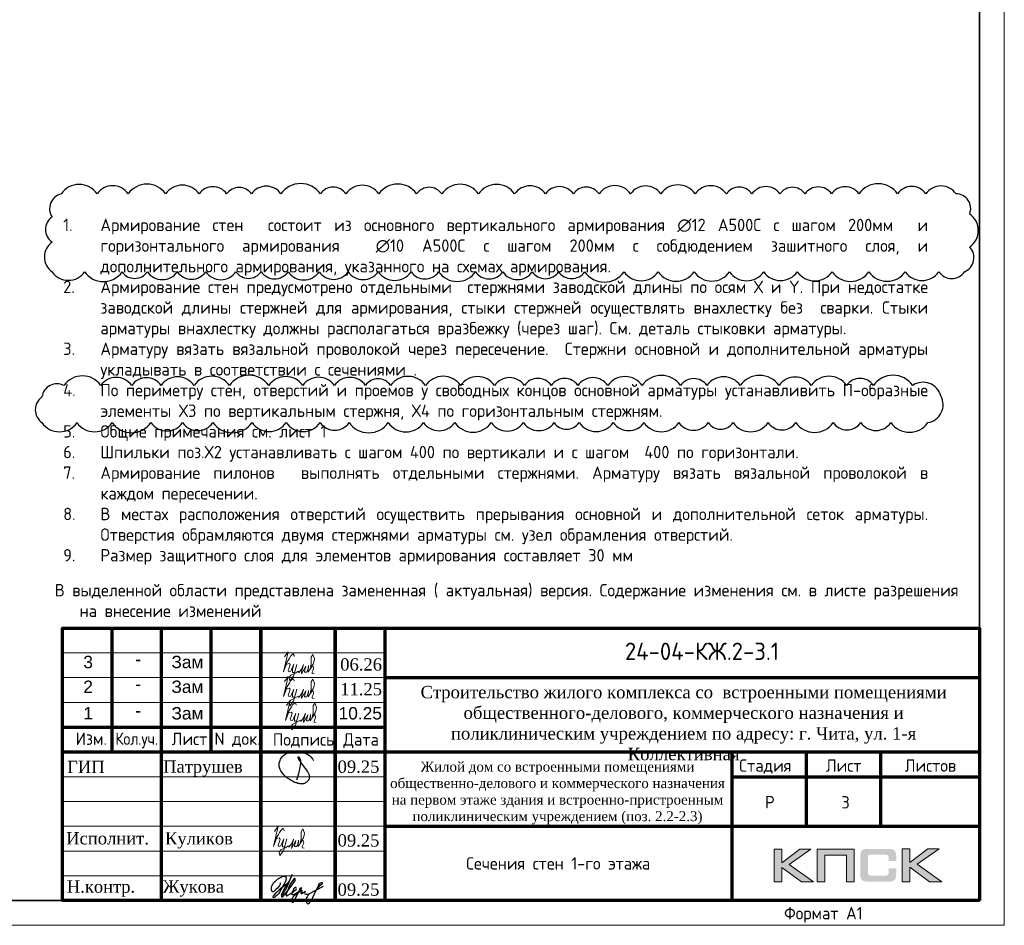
# Model space of a CAD drawing. Header units: millimetres. Extents: x 247266 to 730847, y -636031 to 10052.
# Tile 300 of 330: x 591111 to 610975, y -140219 to -121938. Entities that reach past the tile are written whole.
import ezdxf
from ezdxf.enums import TextEntityAlignment as Align

# ---------------------------------------------------------------- set-up
doc = ezdxf.new("R2010")
doc.units = ezdxf.units.MM
for name, color, linetype in [('PDF7_Text', 7, 'Continuous'), ('PDF8_Text', 7, 'Continuous'), ('Исправления', 1, 'Continuous'), ('РАЗМЕРЫ', 7, 'Continuous'), ('Рамка печать', 7, 'Continuous'), ('ТОЛСТЫЕ_ОСНОВНЫЕ', 7, 'Continuous')]:
    doc.layers.add(name, color=color, linetype=linetype)
for name, color, linetype, lineweight in [('Выноски', 7, 'Continuous', 20), ('размер', 7, 'Continuous', 25), ('Рамка', 7, 'Continuous', 70), ('Текст', 7, 'Continuous', 25), ('ТОНКИЕ', 7, 'Continuous', 9)]:
    doc.layers.add(name, color=color, linetype=linetype, lineweight=lineweight)
doc.styles.add('GOST-2.304_Type-B', font='GOST_Common.ttf')
doc.styles.add('PDF Times New Roman', font='times.ttf')
doc.styles.get("Standard").update_dxf_attribs({"font": 'arial.ttf'})
doc.styles.add('style1', font='GOST_Common.ttf', dxfattribs={"height": 500})
doc.styles.add('ГОСТ', font='GOST_Common.ttf')

# ---------------------------------------------------------------- blocks, each defined once
blk = doc.blocks.new('*U3682')
at = {"layer": 'ТОЛСТЫЕ_ОСНОВНЫЕ', "lineweight": 35}
blk.add_lwpolyline([(20, 5), (836, 5), (836, 589), (20, 589)], close=True, dxfattribs=at)
at = {"layer": 'ТОНКИЕ'}
blk.add_lwpolyline([(0, 0), (841, 0), (841, 594), (0, 594)], close=True, dxfattribs=at)
at = {"layer": 'Текст', "style": 'style1'}
blk.add_text('Формат А1', height=2.5, dxfattribs=at).set_placement((796.57, 1.2))
blk = doc.blocks.new('11')
at = {"layer": 'Выноски'}
for p, q in [((47962, 66737), (47989, 66781)), ((47989, 66781), (48016, 66806)), ((48016, 66806), (48038, 66823)), ((48038, 66823), (48060, 66786)), ((48060, 66786), (48058, 66769)), ((47885, 66608), (47944, 66700)), ((47944, 66700), (47962, 66737))]:
    blk.add_line(p, q, dxfattribs=at)
blk.add_lwpolyline([(47863, 66761), (47937, 66865), (47843, 66458), (47885, 66564), (47905, 66616), (47954, 66628), (47979, 66606), (47957, 66539), (47937, 66487), (47947, 66458), (47991, 66470), (48051, 66611), (48041, 66569), (48023, 66505), (48023, 66448), (48065, 66448), (48090, 66529), (48110, 66608), (48043, 66369), (47972, 66275), (47954, 66344), (47991, 66389), (48078, 66431), (48142, 66470), (48154, 66441), (48204, 66512), (48246, 66606), (48209, 66455), (48204, 66418), (48295, 66574), (48265, 66463), (48265, 66455), (48312, 66453), (48342, 66529), (48347, 66584), (48337, 66465), (48349, 66453), (48401, 66569), (48443, 66616), (48461, 66678), (48466, 66727), (48436, 66811), (48399, 66754), (48399, 66618), (48389, 66549), (48374, 66507), (48416, 66564), (48441, 66576), (48451, 66524), (48433, 66482), (48419, 66453), (48424, 66428), (48458, 66421)], dxfattribs=at)
blk = doc.blocks.new('яяя')
at = {"lineweight": 30}
for points in [[(345424, 110432), (345425, 110410), (345424, 110397), (345417, 110379), (345406, 110350), (345390, 110319), (345357, 110275), (345310, 110221), (345265, 110176), (345198, 110110), (345161, 110077), (345133, 110066), (345116, 110066), (345102, 110075), (345090, 110091), (345082, 110115), (345074, 110146), (345066, 110182), (345064, 110206), (345067, 110234), (345077, 110278), (345095, 110320), (345114, 110361), (345134, 110395), (345159, 110428), (345195, 110469), (345228, 110506), (345284, 110560), (345331, 110595), (345379, 110625), (345435, 110648), (345486, 110670), (345532, 110686), (345573, 110696), (345605, 110698), (345621, 110695), (345635, 110687), (345648, 110671), (345656, 110649), (345659, 110625), (345659, 110583), (345656, 110553), (345647, 110523), (345635, 110489), (345387, 110033), (345349, 109985), (345311, 109948), (345247, 109889), (345209, 109858), (345192, 109844), (345180, 109837), (345157, 109833), (345150, 109835), (345140, 109842), (345135, 109856), (345138, 109881), (345148, 109892), (345183, 109930), (345267, 110024), (345343, 110105), (345455, 110213), (345617, 110343), (345775, 110456), (345811, 110526), (345838, 110607), (345890, 110740), (345902, 110771), (345698, 110295), (345672, 110226), (345626, 110132), (345572, 110032), (345518, 109953), (345481, 109918), (345497, 110001), (345567, 110147), (345655, 110301), (345760, 110442)], [(345481, 109918), (345476, 109896), (345475, 109874), (345485, 109861), (345506, 109866), (345539, 109891), (345632, 109983), (345968, 110450), (346022, 110527), (346029, 110560), (346027, 110579), (346026, 110590), (346010, 110605), (345993, 110609), (345975, 110601), (345962, 110584), (345954, 110562), (345857, 110421), (345783, 110292), (345741, 110183), (345701, 110079), (345665, 109985), (345660, 109952), (345666, 109929), (345669, 109915), (345682, 109910), (345702, 109914), (345735, 109941), (345846, 110007), (346065, 110160), (346075, 110193), (346070, 110217), (346066, 110236), (346052, 110241), (346030, 110241), (346007, 110228), (345978, 110203), (345960, 110164), (345892, 110010), (345895, 109986), (345904, 109966), (345925, 109964), (345969, 109968), (346045, 110000), (346218, 110114), (346261, 110154), (346280, 110184), (346282, 110210), (346278, 110225), (346263, 110229), (346241, 110222), (346220, 110198), (346162, 110049), (345989, 109904), (345932, 109849), (345906, 109805), (345891, 109739), (345890, 109690), (345899, 109652), (345924, 109647), (345956, 109655), (345980, 109674), (346058, 109838), (346158, 110046), (346261, 110098), (346314, 110120), (346292, 110079), (346269, 110036), (346261, 110008), (346267, 109998), (346293, 109998), (346363, 110039), (346445, 110095), (346421, 110068), (346414, 110040), (346407, 110011), (346416, 109990), (346466, 109972), (346509, 109977), (346574, 109984), (347172, 110293)], [(346586, 109971), (346543, 109917), (346509, 109873), (346489, 109825), (346475, 109767), (346472, 109710), (346478, 109675), (346485, 109641), (346501, 109621), (346517, 109602), (346542, 109589), (346568, 109592), (346605, 109620), (346680, 109731), (346736, 109842), (346865, 110115), (346962, 110290), (346969, 110318), (346979, 110360), (347013, 110403), (347056, 110434), (347091, 110450), (347109, 110450), (347121, 110434), (347115, 110405), (347072, 110355), (347012, 110307), (346924, 110222)]]:
    blk.add_lwpolyline(points, dxfattribs=at)
blk = doc.blocks.new('Патрушев')
at = {"color": 5, "lineweight": 25}
blk.add_lwpolyline([(58.5, -35.09), (59.7, -31.98), (60.22, -29.81), (60.47, -28.76), (60.76, -27.56), (61.06, -26.32), (61.37, -24.67), (61.64, -22.98), (61.77, -21.63), (61.83, -20.46), (61.74, -19.5), (61.5, -18.56), (61.27, -17.93), (60.96, -17.34), (60.63, -16.86), (60.45, -16.66), (60.39, -16.62), (60.25, -16.53), (60.03, -16.42), (59.74, -16.36), (59.56, -16.39), (59.41, -16.5), (59.32, -16.73), (59.32, -16.96), (59.41, -17.15), (61.8, -21.04), (63.12, -22.91), (63.7, -23.61), (64.53, -24.59), (65.48, -25.87), (66.43, -27.07), (66.87, -27.73), (67.42, -28.44), (67.68, -28.93), (68, -29.52), (68.38, -30.41), (68.65, -31), (68.82, -31.71), (68.89, -32.2), (68.93, -32.68), (68.9, -33.35), (68.81, -33.79), (68.57, -34.59), (68.27, -35.18), (67.92, -35.7), (67.56, -36.23), (66.92, -36.75), (66.44, -37.14), (65.93, -37.49), (65.34, -37.85), (64.79, -38.12), (64.12, -38.33), (63.56, -38.4), (62.54, -38.51), (61.58, -38.47), (60.89, -38.38), (60.1, -38.27), (59.25, -38.05), (58.41, -37.75), (57.66, -37.55), (56.61, -37.27), (55.88, -36.92), (54.92, -36.35), (53.85, -35.72), (53.05, -35.25), (52.17, -34.73), (51.27, -34.08), (50.13, -33.27), (49.09, -32.31), (47.96, -31.09), (47.07, -29.92), (46.05, -28.68), (45.23, -27.65), (44.74, -26.54), (44.28, -25.09), (44.05, -24.29), (43.98, -23.29), (43.94, -22.47), (43.99, -21.49), (44.18, -20.57), (44.46, -19.97), (44.74, -19.1), (45.02, -18.24), (45.49, -17.42), (45.85, -16.92), (46.39, -16.14), (46.99, -15.53), (47.83, -14.81), (48.65, -14.29), (49.43, -13.79), (50.53, -13.27), (51.57, -12.89), (52.65, -12.48), (54.17, -12.1), (55.44, -11.87), (56.95, -11.79), (58.35, -11.79), (59.63, -11.91), (61, -12.05), (62.71, -12.35), (64.46, -12.88), (66.16, -13.58), (67.55, -14.27), (68.88, -15.13), (70.02, -16.25), (71.14, -17.49), (71.67, -18.26), (72.28, -19.27)], dxfattribs=at)
blk = doc.blocks.new('штамп кж1.1')
at = {"layer": 'Рамка печать', "lineweight": 20}
h = blk.add_hatch(color=0, dxfattribs=at)
h.paths.add_polyline_path([(419458, -85094), (419234, -85094), (418867, -85370), (418867, -85094), (418712, -85094), (418712, -85757), (418867, -85757), (418867, -85466), (419264, -85757), (419512, -85757), (419019, -85406)])
h.paths.add_polyline_path([(419737, -85219), (420175, -85219), (420175, -85757), (420329, -85757), (420329, -85094), (420165, -85094), (419583, -85094), (419583, -85251), (419583, -85757), (419737, -85757)])
h.paths.add_polyline_path([(421451, -85091), (421295, -85091), (421295, -85754), (421451, -85754), (421451, -85462), (421847, -85754), (422095, -85754), (421602, -85403), (422041, -85091), (421818, -85091), (421451, -85367)])
blk.add_hatch(color=204, dxfattribs=at).paths.add_polyline_path([(421166, -85165), (421164, -85157), (421161, -85151), (421158, -85145), (421154, -85139), (421151, -85134), (421147, -85129), (421143, -85124), (421139, -85120), (421133, -85117), (421128, -85113), (421122, -85109), (421115, -85107), (421108, -85104), (421100, -85101), (421093, -85099), (421075, -85096), (421056, -85093), (421035, -85092), (421012, -85091), (420617, -85091), (420594, -85092), (420573, -85093), (420553, -85096), (420536, -85099), (420528, -85102), (420521, -85104), (420514, -85107), (420508, -85110), (420502, -85113), (420496, -85117), (420491, -85120), (420486, -85124), (420482, -85129), (420478, -85134), (420474, -85139), (420471, -85145), (420468, -85151), (420466, -85158), (420463, -85165), (420461, -85172), (420457, -85188), (420455, -85206), (420453, -85226), (420453, -85248), (420453, -85596), (420453, -85618), (420455, -85638), (420457, -85656), (420461, -85673), (420463, -85680), (420466, -85687), (420468, -85694), (420471, -85700), (420474, -85705), (420478, -85711), (420482, -85716), (420486, -85720), (420491, -85725), (420496, -85728), (420502, -85731), (420508, -85735), (420514, -85738), (420521, -85740), (420528, -85743), (420536, -85745), (420553, -85749), (420573, -85751), (420594, -85753), (420617, -85754), (421012, -85754), (421035, -85753), (421056, -85752), (421075, -85749), (421092, -85746), (421100, -85743), (421108, -85741), (421115, -85738), (421122, -85735), (421128, -85732), (421133, -85728), (421139, -85725), (421143, -85720), (421147, -85716), (421151, -85711), (421154, -85706), (421158, -85700), (421161, -85694), (421164, -85688), (421166, -85680), (421169, -85673), (421172, -85656), (421175, -85639), (421176, -85618), (421177, -85596), (421177, -85487), (421022, -85487), (421022, -85576), (421022, -85582), (421021, -85588), (421020, -85594), (421019, -85599), (421017, -85604), (421015, -85608), (421012, -85612), (421008, -85616), (421005, -85619), (421001, -85622), (420996, -85624), (420991, -85626), (420987, -85627), (420981, -85628), (420974, -85628), (420968, -85629), (420649, -85629), (420644, -85628), (420639, -85628), (420635, -85626), (420631, -85624), (420627, -85621), (420624, -85618), (420620, -85615), (420617, -85611), (420615, -85607), (420613, -85603), (420611, -85598), (420609, -85593), (420607, -85584), (420607, -85574), (420607, -85256), (420607, -85250), (420607, -85245), (420609, -85240), (420610, -85235), (420611, -85231), (420613, -85228), (420616, -85225), (420619, -85221), (420622, -85218), (420626, -85216), (420630, -85214), (420634, -85212), (420639, -85211), (420643, -85210), (420649, -85210), (420654, -85210), (420968, -85210), (420974, -85210), (420981, -85210), (420986, -85212), (420991, -85213), (420996, -85215), (421000, -85217), (421004, -85220), (421008, -85223), (421011, -85227), (421014, -85231), (421017, -85235), (421019, -85240), (421020, -85245), (421021, -85250), (421022, -85257), (421022, -85263), (421022, -85336), (421177, -85336), (421177, -85248), (421176, -85226), (421175, -85206), (421172, -85188), (421168, -85172)])
at = {"layer": 'Рамка', "color": 7}
for p, q in [((405358, -83134), (405358, -80634)), ((407358, -83134), (407358, -80634)), ((410858, -81634), (422858, -81634)), ((404358, -82634), (410858, -82634)), ((404358, -83134), (422858, -83134)), ((419358, -83134), (419358, -84634)), ((420858, -83134), (420858, -84634)), ((417858, -83634), (422858, -83634)), ((417858, -83634), (422858, -83634)), ((410858, -84634), (422858, -84634))]:
    blk.add_line(p, q, dxfattribs=at)
at = {"layer": 'Рамка'}
for p, q in [((406358, -86134), (406358, -80634)), ((408358, -86134), (408358, -80634)), ((408358, -80634), (408358, -86134)), ((409858, -80634), (409858, -86134)), ((409858, -86134), (409858, -80634)), ((410858, -80634), (410858, -86134)), ((417858, -83134), (417858, -86134))]:
    blk.add_line(p, q, dxfattribs=at)
at = {"layer": 'Рамка', "color": 7, "lineweight": 15}
for p, q in [((404358, -81134), (410858, -81134)), ((404358, -81634), (410858, -81634)), ((404358, -82134), (410858, -82134)), ((404358, -83634), (410858, -83634)), ((404358, -84134), (410858, -84134)), ((404358, -84634), (410858, -84634)), ((404358, -85134), (410858, -85134)), ((404358, -85634), (410858, -85634))]:
    blk.add_line(p, q, dxfattribs=at)
at = {"layer": 'Рамка'}
blk.add_lwpolyline([(422858, -86134), (404358, -86134), (404358, -80634), (422858, -80634)], close=True, dxfattribs=at)
at = {"layer": 'Рамка печать', "color": 0, "lineweight": 20}
for points in [[(418712, -85757), (418712, -85094), (418867, -85094), (418867, -85370), (419234, -85094), (419458, -85094), (419019, -85406), (419512, -85757), (419264, -85757), (418867, -85466), (418867, -85757), (418712, -85757)], [(419737, -85757), (419737, -85219), (420175, -85219), (420175, -85757), (420329, -85757), (420329, -85094), (420165, -85094), (419583, -85094), (419583, -85251), (419583, -85757), (419737, -85757)], [(421295, -85754), (421295, -85091), (421451, -85091), (421451, -85367), (421818, -85091), (422041, -85091), (421602, -85403), (422095, -85754), (421847, -85754), (421451, -85462), (421451, -85754), (421295, -85754)]]:
    blk.add_lwpolyline(points, close=True, dxfattribs=at)
at = {"color": 5, "xscale": 24.5, "yscale": 24.5, "zscale": 24.5}
blk.add_blockref('Патрушев', (407651, -82836), dxfattribs=at)
at = {"color": 2, "lineweight": 60, "xscale": 0.5, "yscale": 0.5, "zscale": 0.5}
blk.add_blockref('яяя', (236038, -140993), dxfattribs=at)
at = {"layer": 'Выноски', "color": 0}
blk.add_blockref('11', (360773, -151499), dxfattribs=at)
at = {"layer": 'PDF7_Text', "char_height": 248, "attachment_point": 7, "style": 'PDF Times New Roman'}
for s, insert in [('Патрушев', (406387, -83634)), ('09.25', (409908, -83561)), ('09.25', (409908, -85050)), ('Жукова', (406381, -86056)), ('09.25', (409908, -86042))]:
    blk.add_mtext(s, dxfattribs=dict(at, insert=insert))
at = {"layer": 'PDF7_Text', "insert": (406426, -85084), "char_height": 247.95, "attachment_point": 7, "style": 'PDF Times New Roman'}
blk.add_mtext_dynamic_manual_height_columns('{\\C256;Куликов}', width=2000, gutter_width=1250, heights=[0], dxfattribs=at)
at = {"layer": 'PDF8_Text', "char_height": 248, "attachment_point": 7, "style": 'PDF Times New Roman'}
for s, insert in [('ГИП', (404451, -83561)), ('Исполнит.', (404432, -85007)), ('Н.контр.', (404445, -86056))]:
    blk.add_mtext(s, dxfattribs=dict(at, insert=insert))
at = {"layer": 'Текст', "color": 7, "style": 'ГОСТ'}
blk.add_text('24-04-КЖ.2-3.1', height=350, dxfattribs=at).set_placement((417259, -81103), align=Align.MIDDLE_CENTER)
for s, p in [('Изм.', (404622, -82993)), ('Лист', (406561, -82996)), ('N док.', (407423, -82993)), ('Подпись', (408601, -83008)), ('Дата', (410023, -83008)), ('Стадия', (418009, -83534)), ('Лист', (419758, -83534)), ('Листов', (421350, -83534)), ('Р', (418530, -84272))]:
    blk.add_text(s, height=250, dxfattribs=at).set_placement(p)
at = {"layer": 'Текст', "color": 7, "style": 'ГОСТ', "width": 0.9}
blk.add_text('Кол.уч.', height=250, dxfattribs=at).set_placement((405423, -82992))
at = {"layer": 'Текст', "color": 7, "attachment_point": 1, "style": 'ГОСТ'}
for s, width, heights, insert, char_height in [('\\pxqc;{\\fTimes New Roman|b0|i0|c204|p18;\\C256;Строительство жилого комплекса со  встроенными помещениями общественного-делового, коммерческого назначения и поликлиническим учреждением по адресу: г. Чита, ул. 1-я Коллективная}', 11543.07, [0], (411117, -81801), 250), ('\\pxqc;{\\fTimes New Roman|b0|i0|c204|p18;\\C256;Жилой дом со встроенными помещениями общественно-делового и коммерческого назначения на первом этаже здания и встроенно-пристроенным поликлиническим учреждением (поз. 2.2-2.3)\\P}', 7000, [1500], (410844, -83331), 200)]:
    blk.add_mtext_dynamic_manual_height_columns(s, width=width, gutter_width=12.5, heights=heights, dxfattribs=dict(at, insert=insert, char_height=char_height))

msp = doc.modelspace()

# ---------------------------------------------------------------- linework, layer by layer
at = {"layer": 'Исправления'}
for points in [[(591764.67, -127027.87, 0.52056705), (592421.17, -127027.87, 0.52056705), (593177.73, -127027.87, 0.52056705), (593686.95, -127027.87, 0.52056705), (594291.51, -127027.87, 0.52056705), (594864.73, -127027.87, 0.52056705), (595473.82, -127027.87, 0.52056705), (595981.97, -127027.87, 0.52056705), (596526.16, -127027.87, 0.52056705), (597152.99, -127027.87, 0.52056705), (597738.2, -127027.87, 0.52056705), (598343.8, -127027.87, 0.52056705), (599008.65, -127027.87, 0.52056705), (599563.25, -127027.87, 0.52056705), (600309.81, -127027.87, 0.52056705), (600855.67, -127027.87, 0.52056705), (601451.56, -127027.87, 0.52056705), (601983.17, -127027.87, 0.52056705), (602511.47, -127027.87, 0.52056705), (603304.05, -127027.87, 0.52056705), (603993.12, -127027.87, 0.52056705), (604717.62, -127027.87, 0.52056705), (605432.65, -127027.87, 0.52056705), (606121.08, -127027.87, 0.52056705), (606798.2, -127027.87, 0.52056705), (607501.16, -127027.87, 0.52056705), (608245.03, -127027.87, 0.52056705), (608978.22, -127027.87, 0.52056705), (609655.02, -127027.87, 0.52056705), (610173.21, -127027.87, 0.52056705), (610277.51, -126525.44, 0.52056705), (610277.51, -125860.53, 0.52056705), (610001.74, -125453.17, 0.52056705), (609394.01, -125453.17, 0.52056705), (608820.85, -125453.17, 0.52056705), (608042.59, -125453.17, 0.52056705), (607490.85, -125453.17, 0.52056705), (606954.88, -125453.17, 0.52056705), (606448.53, -125453.17, 0.52056705), (605883.94, -125453.17, 0.52056705), (605367.89, -125453.17, 0.52056705), (604737.98, -125453.17, 0.52056705), (604044.54, -125453.17, 0.52056705), (603436.4, -125453.17, 0.52056705), (602799.95, -125453.17, 0.52056705), (602280.66, -125453.17, 0.52056705), (601718.14, -125453.17, 0.52056705), (601095.6, -125453.17, 0.52056705), (600367.53, -125453.17, 0.52056705), (599626.9, -125453.17, 0.52056705), (599118.78, -125453.17, 0.52056705), (598356.63, -125453.17, 0.52056705), (597692.39, -125453.17, 0.52056705), (597177.86, -125453.17, 0.52056705), (596381.13, -125453.17, 0.52056705), (595788.47, -125453.17, 0.52056705), (595286.12, -125453.17, 0.52056705), (594730.58, -125453.17, 0.52056705), (594055.96, -125453.17, 0.52056705), (593300.77, -125453.17, 0.52056705), (592671.75, -125453.17, 0.52056705), (591947.67, -125453.17, 0.52056705), (591764.67, -125919.95, 0.52056705), (591764.67, -126428.2, 0.52056705)], [(591560.94, -130072.46, 0.52056705), (592267.43, -130072.46, 0.52056705), (592975.71, -130072.46, 0.52056705), (593759.39, -130072.46, 0.52056705), (594397.74, -130072.46, 0.52056705), (595009.56, -130072.46, 0.52056705), (595798.19, -130072.46, 0.52056705), (596485.93, -130072.46, 0.52056705), (597174.29, -130072.46, 0.52056705), (597757.18, -130072.46, 0.52056705), (598546.5, -130072.46, 0.52056705), (599258.95, -130072.46, 0.52056705), (599887.17, -130072.46, 0.52056705), (600625.48, -130072.46, 0.52056705), (601272.59, -130072.46, 0.52056705), (601892.52, -130072.46, 0.52056705), (602396.89, -130072.46, 0.52056705), (603087.38, -130072.46, 0.52056705), (603706.93, -130072.46, 0.52056705), (604409.91, -130072.46, 0.52056705), (605002.14, -130072.46, 0.52056705), (605503.74, -130072.46, 0.52056705), (606208.61, -130072.46, 0.52056705), (606771.34, -130072.46, 0.52056705), (607522.2, -130072.46, 0.52056705), (608079.35, -130072.46, 0.52056705), (608687.98, -130072.46, 0.52056705), (609434.23, -130072.46, 0.52056705), (609693.26, -129533.82, 0.52056705), (609127.08, -129320.79, 0.52056705), (608335.56, -129320.79, 0.52056705), (607794.69, -129320.79, 0.52056705), (607081.98, -129320.79, 0.52056705), (606430.72, -129320.79, 0.52056705), (605648.4, -129320.79, 0.52056705), (604975.96, -129320.79, 0.52056705), (604444.26, -129320.79, 0.52056705), (603667.89, -129320.79, 0.52056705), (602976.96, -129320.79, 0.52056705), (602373, -129320.79, 0.52056705), (601835.53, -129320.79, 0.52056705), (601294.9, -129320.79, 0.52056705), (600689.41, -129320.79, 0.52056705), (600007.61, -129320.79, 0.52056705), (599298.77, -129320.79, 0.52056705), (598594.93, -129320.79, 0.52056705), (598087, -129320.79, 0.52056705), (597460.8, -129320.79, 0.52056705), (596824.18, -129320.79, 0.52056705), (596135.14, -129320.79, 0.52056705), (595342.42, -129320.79, 0.52056705), (594629.44, -129320.79, 0.52056705), (593963.56, -129320.79, 0.52056705), (593370.44, -129320.79, 0.52056705), (592747.81, -129320.79, 0.52056705), (592004.39, -129320.79, 0.52056705), (591560.94, -129551.43, 0.52056705)]]:
    msp.add_lwpolyline(points, format="xyb", close=True, dxfattribs=at)

# ---------------------------------------------------------------- block references
at = {"xscale": 100, "yscale": 100, "zscale": 100}
msp.add_blockref('*U3682', (526875.32, -140219.35, 3100), dxfattribs=at)
at = {"layer": 'Выноски'}
for p in [(548590.61, -201561.34, 3100), (548590.61, -202061.34, 3100), (548630.92, -202545.61)]:
    msp.add_blockref('11', p, dxfattribs=at)
at = {"layer": 'размер'}
msp.add_blockref('штамп кж1.1', (187616.99, -53585.13, 3100), dxfattribs=at)

# ---------------------------------------------------------------- texts
at = {"ltscale": 100, "insert": (591988.95, -125956.29), "char_height": 250, "width": 17398.1241, "attachment_point": 1, "style": 'GOST-2.304_Type-B'}
msp.add_mtext('\\pxi-3,l3,qj,t3;{\\C7;1.^IАрмирование стен  состоит из основного вертикального армирования ∅12 А500С с шагом 200мм  и горизонтального армирования  ∅10 А500С с шагом 200мм с собдюдением зашитного слоя, и дополнительного армирования, указанного на схемах армирования.\\P2.^IАрмирование стен предусмотрено отдельными  стержнями заводской длины по осям Х и Y. При недостатке заводской длины стержней для армирования, стыки стержней осуществлять внахлестку без  сварки. Стыки арматуры внахлестку должны располагаться вразбежку (через шаг). См. деталь стыковки арматуры.\\P3.^IАрматуру вязать вязальной проволокой через пересечение.  Стержни основной и дополнительной арматуры укладывать в соответствии с сечениями .\\P4.^IПо периметру стен, отверстий и проемов у свободных концов основной арматуры устанавливить П-образные элементы Х3 по вертикальным стержня, Х4 по горизонтальным стержням.\\P}5.^IОбщие примечания см. лист 1\\P6.^IШпильки поз.Х2 устанавливать с шагом 400 по вертикали и с шагом  400 по горизонтали.\\P7.^IАрмирование пилонов  выполнять отдельными стержнями. Арматуру вязать вязальной проволокой в каждом пересечении.\\P{\\C7;8.^IВ местах расположения отверстий осуществить прерывания основной и дополнительной сеток арматуры. Отверстия обрамляются двумя стержнями арматуры см. узел обрамления отверстий.\\P9.^IРазмер защитного слоя для элементов армирования составляет 30 мм}', dxfattribs=at)
at = {"layer": 'PDF7_Text', "char_height": 247.953, "attachment_point": 7, "style": 'PDF Times New Roman'}
for s, insert in [('06.26', (597578.05, -135081.91, 3100)), ('11.25', (597578.05, -135581.91, 3100))]:
    msp.add_mtext(s, dxfattribs=dict(at, insert=insert))
at = {"layer": 'Исправления', "insert": (591819.16, -133329.46), "char_height": 250, "width": 18219.6597, "attachment_point": 1, "style": 'ГОСТ'}
msp.add_mtext('\\pxi-2,l2,sm1;В выделенной области представлена замененная ( актуальная) версия. Содержание изменения см. в листе разрешения на внесение изменений', dxfattribs=at)
at = {"layer": 'РАЗМЕРЫ', "char_height": 250, "width": 725.0085, "attachment_point": 1}
for s, insert in [('3', (592394.98, -134778.31, 3100)), ('-', (593442.51, -134719.92, 3100)), ('Зам', (594171.43, -134778.31, 3100)), ('2', (592394.98, -135278.31, 3100)), ('Зам', (594171.43, -135278.31, 3100)), ('-', (593442.51, -135219.92, 3100)), ('1', (592396.07, -135814.01)), ('Зам', (594172.52, -135814.01)), ('10.25', (597545.16, -135814.01)), ('-', (593443.6, -135755.62))]:
    msp.add_mtext(s, dxfattribs=dict(at, insert=insert))
at = {"layer": 'Текст', "char_height": 250, "attachment_point": 1, "style": 'ГОСТ'}
for s, insert in [('\\pxqcsm1.5000;\\P3', (604273.21, -136986.49)), ('\\pxsm1.5,qc;\\PСечения стен 1-го этажа', (598475.32, -138219.35, 3100))]:
    msp.add_mtext_dynamic_manual_height_columns(s, width=7000, gutter_width=12.5, heights=[1500], dxfattribs=dict(at, insert=insert))

doc.saveas('drawing.dxf')
